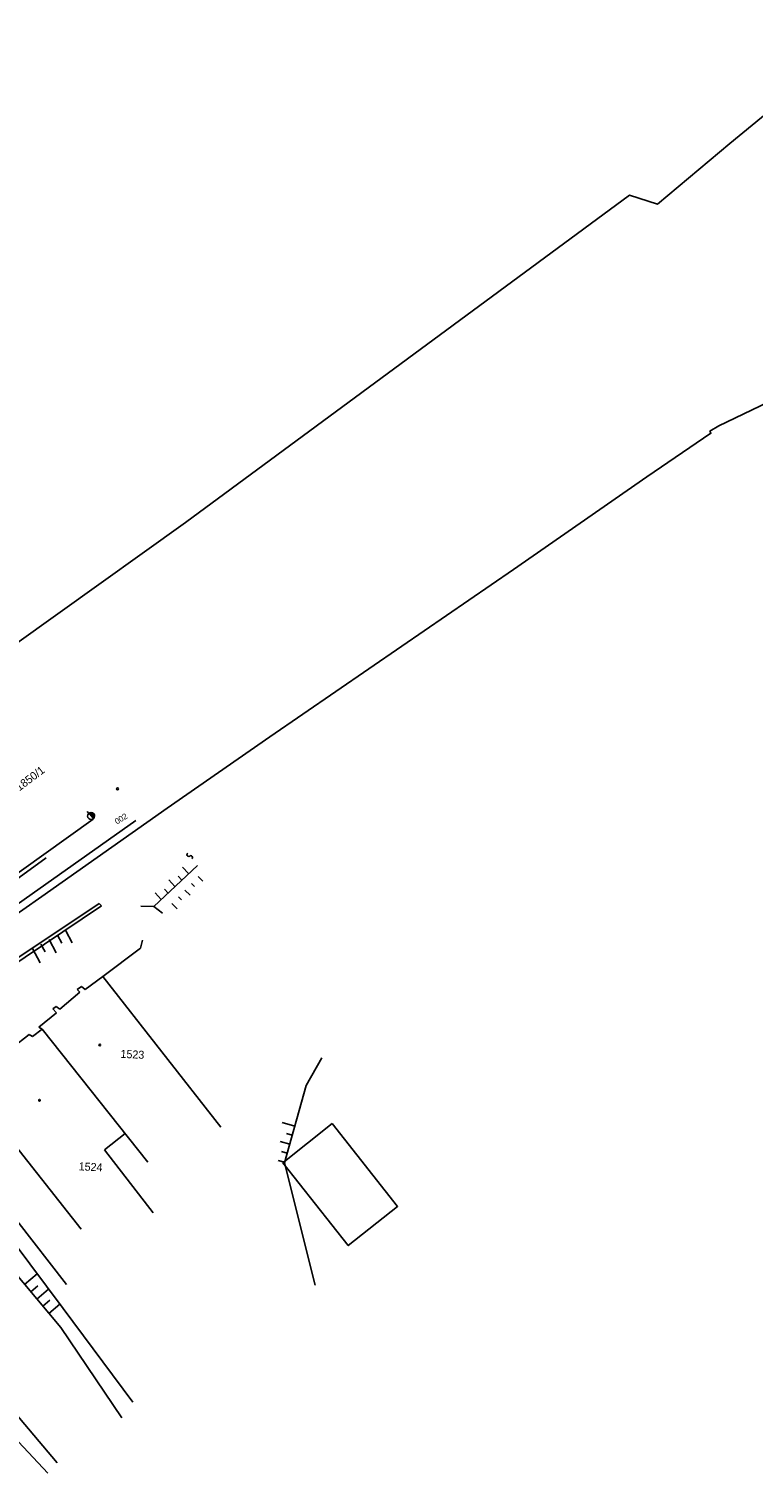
# Model space of a CAD drawing. Extents: x -469926 to -462499, y -1098642 to -1092733.
# Drawn here: x -469625.5 to -469471.5, y -1098494.3 to -1098187.5 of the extents above; entities that cross this region are included whole.
import ezdxf

# ---------------------------------------------------------------- set-up
doc = ezdxf.new("R2010")
doc.units = 0
for name, color, linetype in [('Vrstva 1', 7, 'Continuous'), ('Vrstva 10', 7, 'Continuous'), ('Vrstva 12', 7, 'Continuous'), ('Vrstva 14', 7, 'Continuous'), ('Vrstva 44', 7, 'Continuous'), ('Vrstva 48', 7, 'Continuous'), ('Vrstva 50', 7, 'Continuous'), ('Vrstva 51', 7, 'Continuous'), ('Vrstva 52', 7, 'Continuous'), ('Vrstva 62', 7, 'Continuous'), ('Vrstva 8', 7, 'Continuous'), ('Vrstva 9', 7, 'Continuous')]:
    doc.layers.add(name, color=color, linetype=linetype)

msp = doc.modelspace()

# ---------------------------------------------------------------- linework, layer by layer
at = {"layer": 'Vrstva 1'}
for p, q in [((-469634.24, -1098389.09), (-469610.58, -1098373.34)), ((-469630.43, -1098387.45), (-469610.08, -1098373.84)), ((-469610.58, -1098373.34), (-469610.08, -1098373.84)), ((-469601.78, -1098382.81), (-469601.37, -1098381.1)), ((-469609.77, -1098388.83), (-469601.78, -1098382.81)), ((-469615.24, -1098391.61), (-469614.34, -1098390.96)), ((-469614.34, -1098390.96), (-469613.53, -1098391.61)), ((-469613.53, -1098391.61), (-469609.77, -1098388.83)), ((-469609.77, -1098388.83), (-469584.7, -1098420.85)), ((-469618.92, -1098395.78), (-469614.67, -1098392.18)), ((-469614.67, -1098392.18), (-469615.24, -1098391.61)), ((-469623.41, -1098399.59), (-469619.65, -1098396.51)), ((-469620.39, -1098395.69), (-469619.73, -1098395.2)), ((-469619.65, -1098396.51), (-469620.39, -1098395.69)), ((-469619.73, -1098395.2), (-469618.92, -1098395.78)), ((-469622.67, -1098400), (-469624.71, -1098401.55)), ((-469622.67, -1098400), (-469623.41, -1098399.59)), ((-469600.22, -1098428.26), (-469622.67, -1098400)), ((-469625.45, -1098401.14), (-469629.04, -1098404)), ((-469624.71, -1098401.55), (-469625.45, -1098401.14)), ((-469638.76, -1098411.68), (-469614.42, -1098442.48)), ((-469605.05, -1098422.18), (-469609.46, -1098425.64)), ((-469609.46, -1098425.64), (-469599.09, -1098439.03)), ((-469628.1, -1098440.62), (-469617.5, -1098454.24))]:
    msp.add_line(p, q, dxfattribs=at)
at = {"layer": 'Vrstva 10'}
for points in [[(-469673.73, -1098350.6), (-469592.19, -1098292.39), (-469497.84, -1098222.83), (-469491.87, -1098224.74), (-469476.46, -1098211.86), (-469446.75, -1098187.54)], [(-469452.4, -1098259.18), (-469478.8, -1098271.89), (-469480.71, -1098272.97), (-469480.51, -1098273.42), (-469494.14, -1098282.72), (-469522.45, -1098302.36), (-469546.19, -1098318.65), (-469574.3, -1098337.9), (-469596.08, -1098353.06), (-469622.73, -1098371.86), (-469647.03, -1098388.8), (-469677.61, -1098410.06), (-469674.99, -1098417.49), (-469674.56, -1098418.05)]]:
    msp.add_lwpolyline(points, dxfattribs=at)
at = {"layer": 'Vrstva 12'}
msp.add_lwpolyline([(-469561.02, -1098420.08), (-469547.1, -1098437.65), (-469557.59, -1098445.96), (-469571.51, -1098428.39)], close=True, dxfattribs=at)
at = {"layer": 'Vrstva 14'}
for centre in [(-469610.44, -1098403.36), (-469623.25, -1098415.12)]:
    msp.add_circle(centre, 0.175, dxfattribs=at)
at = {"layer": 'Vrstva 44'}
msp.add_line((-469651.04, -1098389.76), (-469602.74, -1098355.72), dxfattribs=at)
at = {"layer": 'Vrstva 48'}
for p, q in [((-469617.64, -1098379.13), (-469616.31, -1098381.66)), ((-469622.95, -1098381.92), (-469622.07, -1098383.6)), ((-469621.18, -1098380.99), (-469619.71, -1098383.78)), ((-469619.41, -1098380.06), (-469618.53, -1098381.74)), ((-469624.72, -1098382.85), (-469623.12, -1098385.9)), ((-469568.98, -1098420.59), (-469571.66, -1098419.83)), ((-469569.52, -1098422.51), (-469570.73, -1098422.17)), ((-469570.06, -1098424.44), (-469572.08, -1098423.87)), ((-469571.15, -1098428.29), (-469572.51, -1098427.91)), ((-469570.6, -1098426.36), (-469571.82, -1098426.02)), ((-469626.41, -1098454.27), (-469623.72, -1098452)), ((-469625.12, -1098455.8), (-469623.61, -1098454.52)), ((-469623.84, -1098457.33), (-469621.31, -1098455.2)), ((-469622.55, -1098458.86), (-469621.03, -1098457.58)), ((-469621.26, -1098460.39), (-469618.9, -1098458.4))]:
    msp.add_line(p, q, dxfattribs=at)
at = {"layer": 'Vrstva 51'}
for centre, radius, start, end in [((-469591.53, -1098362.93), 0.376, 120.6804, 306.9915), ((-469591.08, -1098363.53), 0.377, 300.0043, 127.6675)]:
    msp.add_arc(centre, radius, start, end, dxfattribs=at)
at = {"layer": 'Vrstva 52'}
msp.add_line((-469673.52, -1098399.66), (-469611.87, -1098355.37), dxfattribs=at)
at = {"layer": 'Vrstva 62'}
for p, q in [((-469591.54, -1098366.96), (-469592.86, -1098365.57)), ((-469594.45, -1098369.71), (-469595.78, -1098368.31)), ((-469593, -1098368.34), (-469593.79, -1098367.5)), ((-469590.94, -1098369.04), (-469590.29, -1098369.67)), ((-469589.55, -1098367.61), (-469588.52, -1098368.6)), ((-469597.35, -1098372.46), (-469598.69, -1098371.05)), ((-469595.9, -1098371.09), (-469596.7, -1098370.25)), ((-469593.72, -1098371.92), (-469593.07, -1098372.55)), ((-469592.33, -1098370.48), (-469591.25, -1098371.53)), ((-469597.09, -1098375.4), (-469598.95, -1098373.98)), ((-469595.11, -1098373.35), (-469593.97, -1098374.46)), ((-469621.47, -1098494.31), (-469631.97, -1098483.19))]:
    msp.add_line(p, q, dxfattribs=at)
for points in [[(-469664.24, -1098395.99), (-469649.73, -1098383.89), (-469621.82, -1098363.63)], [(-469601.69, -1098373.86), (-469598.95, -1098373.98), (-469589.69, -1098365.21)], [(-469564.67, -1098454.41), (-469571.17, -1098428.39), (-469566.55, -1098411.97), (-469563.22, -1098406.08)], [(-469603.38, -1098479.27), (-469618.19, -1098459.35), (-469632.47, -1098440.35), (-469647.62, -1098436.19), (-469656.56, -1098433.42), (-469664.18, -1098426.02)], [(-469605.74, -1098482.57), (-469618.74, -1098463.37), (-469634.48, -1098444.69), (-469645.6, -1098441.86), (-469651.69, -1098443.16), (-469654.92, -1098450.36)], [(-469619.47, -1098492.1), (-469629.39, -1098480.36), (-469629.35, -1098480.85), (-469631.97, -1098483.19)]]:
    msp.add_lwpolyline(points, dxfattribs=at)
at = {"layer": 'Vrstva 8'}
for p, q in [((-469612.76, -1098354.19), (-469613.1, -1098353.8)), ((-469612.76, -1098354.19), (-469611.8, -1098355.29)), ((-469612.76, -1098354.19), (-469612.76, -1098354.19)), ((-469611.8, -1098355.29), (-469612.76, -1098354.19)), ((-469612.72, -1098354.16), (-469611.77, -1098354.22)), ((-469612.62, -1098354.35), (-469611.62, -1098354.42)), ((-469612.45, -1098354.55), (-469611.56, -1098354.61)), ((-469612.27, -1098354.75), (-469611.55, -1098354.8)), ((-469612.1, -1098354.95), (-469611.59, -1098354.98)), ((-469611.92, -1098355.15), (-469611.68, -1098355.17))]:
    msp.add_line(p, q, dxfattribs=at)
for centre, radius in [((-469606.66, -1098348.97), 0.2), ((-469612.28, -1098354.75), 0.731)]:
    msp.add_circle(centre, radius, dxfattribs=at)
msp.add_arc((-469612.28, -1098354.74), 0.732, 311.2209, 131.1817, dxfattribs=at)

# ---------------------------------------------------------------- texts
at = {"layer": 'Vrstva 50'}
for s, rotation, p in [('1850/1', 36.87, (-469627.53, -1098349.52)), ('1523', 357.4, (-469606.06, -1098406.09)), ('1524', 357.4, (-469614.95, -1098429.99))]:
    msp.add_text(s, height=1.7, rotation=rotation, dxfattribs=at).set_placement(p)
at = {"layer": 'Vrstva 9'}
msp.add_text('002', height=1.25, rotation=31.5341, dxfattribs=at).set_placement((-469606.78, -1098356.57))

doc.saveas('drawing.dxf')
